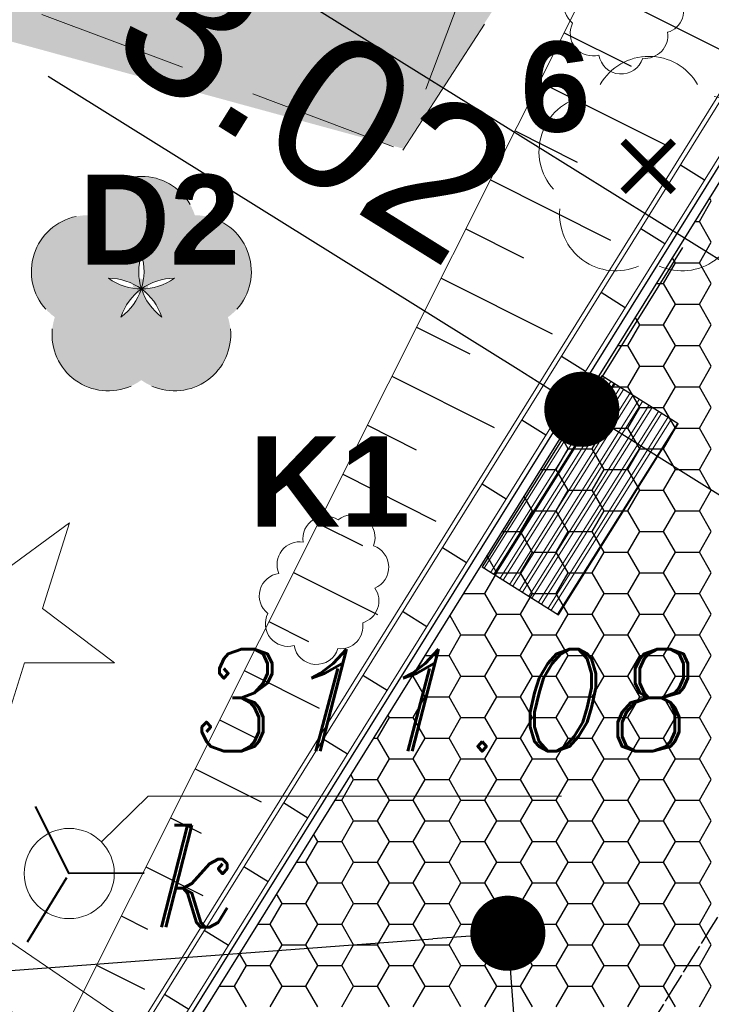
# Model space of a CAD drawing. Extents: x 4615668 to 9294084, y 5325188 to 10688993.
# Tile 632 of 656: x 4651585.93 to 4651590.54, y 5338731.05 to 5338737.6. Entities that reach past the tile are written whole.
import ezdxf

# ---------------------------------------------------------------- set-up
doc = ezdxf.new("R2010")
doc.units = 0
doc.header["$MEASUREMENT"] = 0
for name, pattern in [('CONTINUA', [0, 0, 0]), ('DASHED', [19.05, 12.7, -6.35]), ('KTCR', [1.5, 1, -0.5]), ('l266_500', [1, 0.5, -0.5]), ('l423_500', [2, 1.5, -0.5])]:
    doc.linetypes.add(name, pattern=pattern)
for name, color, linetype, lineweight in [('!0014_GM_DR_ODWOD', 152, 'Continuous', 35), ('!0017A_GR_DR_WYMPROJ', 1, 'Continuous', 30), ('chodnik', 7, 'l423_500', 13), ('hatch', 253, 'Continuous', 0), ('k', 7, 'Continuous', 13), ('k_elem_naziemne', 7, 'Continuous', 13), ('k_rzedne', 7, 'Continuous', 13), ('przepust', 7, 'l266_500', 40), ('Wymiar', 7, 'Continuous', 9), ('zielen', 7, 'Continuous', 13)]:
    doc.layers.add(name, color=color, linetype=linetype, lineweight=lineweight)
for name, color, linetype in [('1', 7, 'Continuous'), ('DIM', 7, 'Continuous'), ('hatcz', 253, 'Continuous'), ('proj_tt_ww', 5, 'Continuous'), ('sciany', 1, 'Continuous')]:
    doc.layers.add(name, color=color, linetype=linetype)
doc.styles.add('Style-ITALIC_1250', font='ITALIC_1250.shx')
doc.styles.add('STYLE2', font='arial.ttf')
doc.styles.add('tomek14', font='ISOCP.shx', dxfattribs={"height": 14})
doc.dimstyles.new('1-500', dxfattribs={"dimtxt": 1, "dimasz": 0.5, "dimexe": 0.18, "dimexo": 0.0625, "dimgap": 0.3, "dimtad": 1, "dimzin": 0, "dimdsep": 46, "dimtxsty": 'STYLE2', "dimblk": 'DOT', "dimcen": 0.09, "dimadec": 0, "dimazin": 0, "dimtfac": 1, "dimtmove": 0, "dimatfit": 0, "dimldrblk": 'DOT', "dimfxl": 0, "dimtolj": 1, "dimtzin": 0, "dimarcsym": 0})

# ---------------------------------------------------------------- blocks, each defined once
blk = doc.blocks.new('G$C30F5686F')
at = {"layer": '!0014_GM_DR_ODWOD', "linetype": 'DASHED', "lineweight": 25, "ltscale": 0.2}
for p, q in [((11.7664, 23.8525), (11.9277, 23.7521)), ((11.5022, 23.428), (11.6635, 23.3276)), ((11.238, 23.0035), (11.3993, 22.9031)), ((10.9738, 22.579), (11.1352, 22.4786)), ((10.7097, 22.1544), (10.871, 22.0541)), ((10.4455, 21.7299), (10.6068, 21.6296)), ((10.1813, 21.3054), (10.3426, 21.205)), ((9.9171, 20.8809), (10.0784, 20.7805)), ((9.6529, 20.4564), (9.8142, 20.356)), ((9.3887, 20.0319), (9.55, 19.9315)), ((9.1245, 19.6074), (9.2858, 19.507)), ((8.8604, 19.1829), (9.0217, 19.0825)), ((8.5962, 18.7584), (8.7575, 18.658)), ((8.332, 18.3339), (8.4933, 18.2335))]:
    blk.add_line(p, q, dxfattribs=at)
at = {"layer": '1', "linetype": 'CONTINUA', "lineweight": 30}
blk.add_line((14.9096, 28.3732), (6.0392, 14.1198), dxfattribs=at)
at = {"layer": '1', "linetype": 'CONTINUA', "lineweight": 25}
blk.add_line((14.827, 28.3539), (5.9826, 14.1424), dxfattribs=at)
at = {"layer": '1', "linetype": 'DASHED', "lineweight": 15}
for p, q in [((14.3828, 28.1134), (6.2051, 14.9731)), ((12.2449, 27.2254), (6.1645, 15.1098))]:
    blk.add_line(p, q, dxfattribs=at)
at = {"layer": '1', "linetype": 'Continuous', "lineweight": 15}
for p, q in [((14.4083, 28.0975), (6.2657, 15.0137)), ((14.5696, 27.9971), (6.2815, 14.6796))]:
    blk.add_line(p, q, dxfattribs=at)
at = {"layer": '1', "linetype": 'DASHED', "lineweight": 25}
for p, q in [((11.157, 25.0576), (12.0762, 24.5962)), ((10.9931, 24.731), (11.4377, 24.5079)), ((10.8292, 24.4045), (11.6884, 23.9732)), ((10.6653, 24.0779), (11.08, 23.8698)), ((10.5014, 23.7514), (11.3007, 23.3503)), ((10.3376, 23.4249), (10.7222, 23.2318)), ((10.1737, 23.0983), (10.913, 22.7273)), ((10.0098, 22.7718), (10.3645, 22.5938)), ((9.8459, 22.4452), (10.5253, 22.1043)), ((9.682, 22.1187), (10.0067, 21.9557)), ((9.5181, 21.7922), (10.1376, 21.4813)), ((9.3543, 21.4656), (9.649, 21.3177)), ((9.1904, 21.1391), (9.7499, 20.8583)), ((9.0265, 20.8125), (9.2913, 20.6797)), ((8.8626, 20.486), (9.3622, 20.2353)), ((8.6987, 20.1595), (8.9335, 20.0416)), ((8.5349, 19.8329), (8.9745, 19.6123)), ((8.371, 19.5064), (8.5758, 19.4036)), ((8.2071, 19.1798), (8.5867, 18.9893)), ((8.0432, 18.8533), (8.2181, 18.7655)), ((7.8793, 18.5268), (8.199, 18.3663))]:
    blk.add_line(p, q, dxfattribs=at)
at = {"layer": '1', "color": 254, "linetype": 'Continuous', "lineweight": 30, "ltscale": 0.01, "transparency": 33554528}
for p, q in [((11.8927, 23.4736), (11.9721, 23.6111)), ((11.9721, 23.6111), (11.9595, 23.6329)), ((11.8604, 23.4736), (11.8927, 23.4736)), ((11.9721, 23.3362), (11.8927, 23.4736)), ((11.8927, 23.1987), (11.9721, 23.3362)), ((11.6546, 23.0612), (11.7339, 23.1987)), ((11.7339, 23.1987), (11.7125, 23.2359)), ((11.7339, 23.1987), (11.8927, 23.1987)), ((11.9721, 23.0612), (11.8927, 23.1987)), ((11.6038, 23.0612), (11.6546, 23.0612)), ((11.7339, 22.9237), (11.6546, 23.0612)), ((11.8927, 22.9237), (11.9721, 23.0612)), ((11.6546, 22.7862), (11.7339, 22.9237)), ((11.7339, 22.9237), (11.8927, 22.9237)), ((11.9721, 22.7862), (11.8927, 22.9237)), ((11.4958, 22.7862), (11.4654, 22.8389)), ((11.4164, 22.6488), (11.4958, 22.7862)), ((11.4958, 22.7862), (11.6546, 22.7862)), ((11.7339, 22.6488), (11.6546, 22.7862)), ((11.8927, 22.6488), (11.9721, 22.7862)), ((11.3471, 22.6488), (11.4164, 22.6488)), ((11.4958, 22.5113), (11.4164, 22.6488)), ((11.6546, 22.5113), (11.7339, 22.6488)), ((11.7339, 22.6488), (11.8927, 22.6488)), ((11.9721, 22.5113), (11.8927, 22.6488)), ((11.4164, 22.3738), (11.4958, 22.5113)), ((11.4958, 22.5113), (11.6546, 22.5113)), ((11.7339, 22.3738), (11.6546, 22.5113)), ((11.8927, 22.3738), (11.9721, 22.5113)), ((11.2577, 22.3738), (11.2184, 22.4419)), ((11.1783, 22.2363), (11.2577, 22.3738)), ((11.2577, 22.3738), (11.4164, 22.3738)), ((11.4958, 22.2363), (11.4164, 22.3738)), ((11.6546, 22.2363), (11.7339, 22.3738)), ((11.7339, 22.3738), (11.8927, 22.3738)), ((11.9721, 22.2363), (11.8927, 22.3738)), ((11.0904, 22.2363), (11.1783, 22.2363)), ((11.2577, 22.0988), (11.1783, 22.2363)), ((11.4164, 22.0988), (11.4958, 22.2363)), ((11.4958, 22.2363), (11.6546, 22.2363)), ((11.7339, 22.0988), (11.6546, 22.2363)), ((11.8927, 22.0988), (11.9721, 22.2363)), ((11.1783, 21.9614), (11.2577, 22.0988)), ((11.2577, 22.0988), (11.4164, 22.0988)), ((11.4958, 21.9614), (11.4164, 22.0988)), ((11.6546, 21.9614), (11.7339, 22.0988)), ((11.7339, 22.0988), (11.8927, 22.0988)), ((11.9721, 21.9614), (11.8927, 22.0988)), ((11.0196, 21.9614), (10.9713, 22.0449)), ((10.9402, 21.8239), (11.0196, 21.9614)), ((11.0196, 21.9614), (11.1783, 21.9614)), ((11.2577, 21.8239), (11.1783, 21.9614)), ((11.4164, 21.8239), (11.4958, 21.9614)), ((11.4958, 21.9614), (11.6546, 21.9614)), ((11.7339, 21.8239), (11.6546, 21.9614)), ((11.8927, 21.8239), (11.9721, 21.9614)), ((10.8337, 21.8239), (10.9402, 21.8239)), ((11.0196, 21.6864), (10.9402, 21.8239)), ((11.1783, 21.6864), (11.2577, 21.8239)), ((11.2577, 21.8239), (11.4164, 21.8239)), ((11.4958, 21.6864), (11.4164, 21.8239)), ((11.6546, 21.6864), (11.7339, 21.8239)), ((11.7339, 21.8239), (11.8927, 21.8239)), ((11.9721, 21.6864), (11.8927, 21.8239)), ((10.7814, 21.5489), (10.7242, 21.648)), ((10.9402, 21.5489), (11.0196, 21.6864)), ((11.0196, 21.6864), (11.1783, 21.6864)), ((11.2577, 21.5489), (11.1783, 21.6864)), ((11.4164, 21.5489), (11.4958, 21.6864)), ((11.4958, 21.6864), (11.6546, 21.6864)), ((11.7339, 21.5489), (11.6546, 21.6864)), ((11.8927, 21.5489), (11.9721, 21.6864)), ((10.7021, 21.4114), (10.7814, 21.5489)), ((10.7814, 21.5489), (10.9402, 21.5489)), ((11.0196, 21.4114), (10.9402, 21.5489)), ((11.1783, 21.4114), (11.2577, 21.5489)), ((11.2577, 21.5489), (11.4164, 21.5489)), ((11.4958, 21.4114), (11.4164, 21.5489)), ((11.6546, 21.4114), (11.7339, 21.5489)), ((11.7339, 21.5489), (11.8927, 21.5489)), ((11.9721, 21.4114), (11.8927, 21.5489)), ((10.577, 21.4114), (10.7021, 21.4114)), ((10.7814, 21.2739), (10.7021, 21.4114)), ((10.9402, 21.2739), (11.0196, 21.4114)), ((11.0196, 21.4114), (11.1783, 21.4114)), ((11.2577, 21.2739), (11.1783, 21.4114)), ((11.4164, 21.2739), (11.4958, 21.4114)), ((11.4958, 21.4114), (11.6546, 21.4114)), ((11.7339, 21.2739), (11.6546, 21.4114)), ((11.8927, 21.2739), (11.9721, 21.4114)), ((10.5433, 21.1365), (10.4772, 21.251)), ((10.7021, 21.1365), (10.7814, 21.2739)), ((10.7814, 21.2739), (10.9402, 21.2739)), ((11.0196, 21.1365), (10.9402, 21.2739)), ((11.1783, 21.1365), (11.2577, 21.2739)), ((11.2577, 21.2739), (11.4164, 21.2739)), ((11.4958, 21.1365), (11.4164, 21.2739)), ((11.6546, 21.1365), (11.7339, 21.2739)), ((11.7339, 21.2739), (11.8927, 21.2739)), ((11.9721, 21.1365), (11.8927, 21.2739)), ((10.4639, 20.999), (10.5433, 21.1365)), ((10.5433, 21.1365), (10.7021, 21.1365)), ((10.7814, 20.999), (10.7021, 21.1365)), ((10.9402, 20.999), (11.0196, 21.1365)), ((11.0196, 21.1365), (11.1783, 21.1365)), ((11.2577, 20.999), (11.1783, 21.1365)), ((11.4164, 20.999), (11.4958, 21.1365)), ((11.4958, 21.1365), (11.6546, 21.1365)), ((11.7339, 20.999), (11.6546, 21.1365)), ((11.8927, 20.999), (11.9721, 21.1365)), ((10.3204, 20.999), (10.4639, 20.999)), ((10.5433, 20.8615), (10.4639, 20.999)), ((10.7021, 20.8615), (10.7814, 20.999)), ((10.7814, 20.999), (10.9402, 20.999)), ((11.0196, 20.8615), (10.9402, 20.999)), ((11.1783, 20.8615), (11.2577, 20.999)), ((11.2577, 20.999), (11.4164, 20.999)), ((11.4958, 20.8615), (11.4164, 20.999)), ((11.6546, 20.8615), (11.7339, 20.999)), ((11.7339, 20.999), (11.8927, 20.999)), ((11.9721, 20.8615), (11.8927, 20.999)), ((10.3052, 20.724), (10.2301, 20.854)), ((10.4639, 20.724), (10.5433, 20.8615)), ((10.5433, 20.8615), (10.7021, 20.8615)), ((10.7814, 20.724), (10.7021, 20.8615)), ((10.9402, 20.724), (11.0196, 20.8615)), ((11.0196, 20.8615), (11.1783, 20.8615)), ((11.2577, 20.724), (11.1783, 20.8615)), ((11.4164, 20.724), (11.4958, 20.8615)), ((11.4958, 20.8615), (11.6546, 20.8615)), ((11.7339, 20.724), (11.6546, 20.8615)), ((11.8927, 20.724), (11.9721, 20.8615)), ((10.2258, 20.5865), (10.3052, 20.724)), ((10.3052, 20.724), (10.4639, 20.724)), ((10.5433, 20.5865), (10.4639, 20.724)), ((10.7021, 20.5865), (10.7814, 20.724)), ((10.7814, 20.724), (10.9402, 20.724)), ((11.0196, 20.5865), (10.9402, 20.724)), ((11.1783, 20.5865), (11.2577, 20.724)), ((11.2577, 20.724), (11.4164, 20.724)), ((11.4958, 20.5865), (11.4164, 20.724)), ((11.6546, 20.5865), (11.7339, 20.724)), ((11.7339, 20.724), (11.8927, 20.724)), ((11.9721, 20.5865), (11.8927, 20.724)), ((9.9877, 20.4491), (10.0671, 20.5865)), ((10.0671, 20.5865), (10.0654, 20.5894)), ((10.0671, 20.5865), (10.2258, 20.5865)), ((10.3052, 20.4491), (10.2258, 20.5865)), ((10.4639, 20.4491), (10.5433, 20.5865)), ((10.5433, 20.5865), (10.7021, 20.5865)), ((10.7814, 20.4491), (10.7021, 20.5865)), ((10.9402, 20.4491), (11.0196, 20.5865)), ((11.0196, 20.5865), (11.1783, 20.5865)), ((11.2577, 20.4491), (11.1783, 20.5865)), ((11.4164, 20.4491), (11.4958, 20.5865)), ((11.4958, 20.5865), (11.6546, 20.5865)), ((11.7339, 20.4491), (11.6546, 20.5865)), ((11.8927, 20.4491), (11.9721, 20.5865)), ((9.9781, 20.4491), (9.9877, 20.4491)), ((10.0671, 20.3116), (9.9877, 20.4491)), ((10.2258, 20.3116), (10.3052, 20.4491)), ((10.3052, 20.4491), (10.4639, 20.4491)), ((10.5433, 20.3116), (10.4639, 20.4491)), ((10.7021, 20.3116), (10.7814, 20.4491)), ((10.7814, 20.4491), (10.9402, 20.4491)), ((11.0196, 20.3116), (10.9402, 20.4491)), ((11.1783, 20.3116), (11.2577, 20.4491)), ((11.2577, 20.4491), (11.4164, 20.4491)), ((11.4958, 20.3116), (11.4164, 20.4491)), ((11.6546, 20.3116), (11.7339, 20.4491)), ((11.7339, 20.4491), (11.8927, 20.4491)), ((11.9721, 20.3116), (11.8927, 20.4491)), ((9.9877, 20.1741), (10.0671, 20.3116)), ((10.0671, 20.3116), (10.2258, 20.3116)), ((10.3052, 20.1741), (10.2258, 20.3116)), ((10.4639, 20.1741), (10.5433, 20.3116)), ((10.5433, 20.3116), (10.7021, 20.3116)), ((10.7814, 20.1741), (10.7021, 20.3116)), ((10.9402, 20.1741), (11.0196, 20.3116)), ((11.0196, 20.3116), (11.1783, 20.3116)), ((11.2577, 20.1741), (11.1783, 20.3116)), ((11.4164, 20.1741), (11.4958, 20.3116)), ((11.4958, 20.3116), (11.6546, 20.3116)), ((11.7339, 20.1741), (11.6546, 20.3116)), ((11.8927, 20.1741), (11.9721, 20.3116)), ((9.8289, 20.1741), (9.8184, 20.1924)), ((9.7496, 20.0366), (9.8289, 20.1741)), ((9.8289, 20.1741), (9.9877, 20.1741)), ((10.0671, 20.0366), (9.9877, 20.1741)), ((10.2258, 20.0366), (10.3052, 20.1741)), ((10.3052, 20.1741), (10.4639, 20.1741)), ((10.5433, 20.0366), (10.4639, 20.1741)), ((10.7021, 20.0366), (10.7814, 20.1741)), ((10.7814, 20.1741), (10.9402, 20.1741)), ((11.0196, 20.0366), (10.9402, 20.1741)), ((11.1783, 20.0366), (11.2577, 20.1741)), ((11.2577, 20.1741), (11.4164, 20.1741)), ((11.4958, 20.0366), (11.4164, 20.1741)), ((11.6546, 20.0366), (11.7339, 20.1741)), ((11.7339, 20.1741), (11.8927, 20.1741)), ((11.9721, 20.0366), (11.8927, 20.1741)), ((9.7214, 20.0366), (9.7496, 20.0366)), ((9.8289, 19.8991), (9.7496, 20.0366)), ((9.9877, 19.8991), (10.0671, 20.0366)), ((10.0671, 20.0366), (10.2258, 20.0366)), ((10.3052, 19.8991), (10.2258, 20.0366)), ((10.4639, 19.8991), (10.5433, 20.0366)), ((10.5433, 20.0366), (10.7021, 20.0366)), ((10.7814, 19.8991), (10.7021, 20.0366)), ((10.9402, 19.8991), (11.0196, 20.0366)), ((11.0196, 20.0366), (11.1783, 20.0366)), ((11.2577, 19.8991), (11.1783, 20.0366)), ((11.4164, 19.8991), (11.4958, 20.0366)), ((11.4958, 20.0366), (11.6546, 20.0366)), ((11.7339, 19.8991), (11.6546, 20.0366)), ((11.8927, 19.8991), (11.9721, 20.0366)), ((9.7496, 19.7616), (9.8289, 19.8991)), ((9.8289, 19.8991), (9.9877, 19.8991)), ((10.0671, 19.7616), (9.9877, 19.8991)), ((10.2258, 19.7616), (10.3052, 19.8991)), ((10.3052, 19.8991), (10.4639, 19.8991)), ((10.5433, 19.7616), (10.4639, 19.8991)), ((10.7021, 19.7616), (10.7814, 19.8991)), ((10.7814, 19.8991), (10.9402, 19.8991)), ((11.0196, 19.7616), (10.9402, 19.8991)), ((11.1783, 19.7616), (11.2577, 19.8991)), ((11.2577, 19.8991), (11.4164, 19.8991)), ((11.4958, 19.7616), (11.4164, 19.8991)), ((11.6546, 19.7616), (11.7339, 19.8991)), ((11.7339, 19.8991), (11.8927, 19.8991)), ((11.9721, 19.7616), (11.8927, 19.8991)), ((9.5908, 19.7616), (9.5713, 19.7954)), ((9.5114, 19.6242), (9.5908, 19.7616)), ((9.5908, 19.7616), (9.7496, 19.7616)), ((9.8289, 19.6242), (9.7496, 19.7616)), ((9.9877, 19.6242), (10.0671, 19.7616)), ((10.0671, 19.7616), (10.2258, 19.7616)), ((10.3052, 19.6242), (10.2258, 19.7616)), ((10.4639, 19.6242), (10.5433, 19.7616)), ((10.5433, 19.7616), (10.7021, 19.7616)), ((10.7814, 19.6242), (10.7021, 19.7616)), ((10.9402, 19.6242), (11.0196, 19.7616)), ((11.0196, 19.7616), (11.1783, 19.7616)), ((11.2577, 19.6242), (11.1783, 19.7616)), ((11.4164, 19.6242), (11.4958, 19.7616)), ((11.4958, 19.7616), (11.6546, 19.7616)), ((11.7339, 19.6242), (11.6546, 19.7616)), ((11.8927, 19.6242), (11.9721, 19.7616)), ((9.4648, 19.6242), (9.5114, 19.6242)), ((9.5908, 19.4867), (9.5114, 19.6242)), ((9.7496, 19.4867), (9.8289, 19.6242)), ((9.8289, 19.6242), (9.9877, 19.6242)), ((10.0671, 19.4867), (9.9877, 19.6242)), ((10.2258, 19.4867), (10.3052, 19.6242)), ((10.3052, 19.6242), (10.4639, 19.6242)), ((10.5433, 19.4867), (10.4639, 19.6242)), ((10.7021, 19.4867), (10.7814, 19.6242)), ((10.7814, 19.6242), (10.9402, 19.6242)), ((11.0196, 19.4867), (10.9402, 19.6242)), ((11.1783, 19.4867), (11.2577, 19.6242)), ((11.2577, 19.6242), (11.4164, 19.6242)), ((11.4958, 19.4867), (11.4164, 19.6242)), ((11.6546, 19.4867), (11.7339, 19.6242)), ((11.7339, 19.6242), (11.8927, 19.6242)), ((11.9721, 19.4867), (11.8927, 19.6242)), ((9.5114, 19.3492), (9.5908, 19.4867)), ((9.5908, 19.4867), (9.7496, 19.4867)), ((9.8289, 19.3492), (9.7496, 19.4867)), ((9.9877, 19.3492), (10.0671, 19.4867)), ((10.0671, 19.4867), (10.2258, 19.4867)), ((10.3052, 19.3492), (10.2258, 19.4867)), ((10.4639, 19.3492), (10.5433, 19.4867)), ((10.5433, 19.4867), (10.7021, 19.4867)), ((10.7814, 19.3492), (10.7021, 19.4867)), ((10.9402, 19.3492), (11.0196, 19.4867)), ((11.0196, 19.4867), (11.1783, 19.4867)), ((11.2577, 19.3492), (11.1783, 19.4867)), ((11.4164, 19.3492), (11.4958, 19.4867)), ((11.4958, 19.4867), (11.6546, 19.4867)), ((11.7339, 19.3492), (11.6546, 19.4867)), ((11.8927, 19.3492), (11.9721, 19.4867)), ((9.3527, 19.3492), (9.3243, 19.3984)), ((9.2733, 19.2117), (9.3527, 19.3492)), ((9.3527, 19.3492), (9.5114, 19.3492)), ((9.5908, 19.2117), (9.5114, 19.3492)), ((9.7496, 19.2117), (9.8289, 19.3492)), ((9.8289, 19.3492), (9.9877, 19.3492)), ((10.0671, 19.2117), (9.9877, 19.3492)), ((10.2258, 19.2117), (10.3052, 19.3492)), ((10.3052, 19.3492), (10.4639, 19.3492)), ((10.5433, 19.2117), (10.4639, 19.3492)), ((10.7021, 19.2117), (10.7814, 19.3492)), ((10.7814, 19.3492), (10.9402, 19.3492)), ((11.0196, 19.2117), (10.9402, 19.3492)), ((11.1783, 19.2117), (11.2577, 19.3492)), ((11.2577, 19.3492), (11.4164, 19.3492)), ((11.4958, 19.2117), (11.4164, 19.3492)), ((11.6546, 19.2117), (11.7339, 19.3492)), ((11.7339, 19.3492), (11.8927, 19.3492)), ((11.9721, 19.2117), (11.8927, 19.3492)), ((9.2081, 19.2117), (9.2733, 19.2117)), ((9.3527, 19.0742), (9.2733, 19.2117)), ((9.5114, 19.0742), (9.5908, 19.2117)), ((9.5908, 19.2117), (9.7496, 19.2117)), ((9.8289, 19.0742), (9.7496, 19.2117)), ((9.9877, 19.0742), (10.0671, 19.2117)), ((10.0671, 19.2117), (10.2258, 19.2117)), ((10.3052, 19.0742), (10.2258, 19.2117)), ((10.4639, 19.0742), (10.5433, 19.2117)), ((10.5433, 19.2117), (10.7021, 19.2117)), ((10.7814, 19.0742), (10.7021, 19.2117)), ((10.9402, 19.0742), (11.0196, 19.2117)), ((11.0196, 19.2117), (11.1783, 19.2117)), ((11.2577, 19.0742), (11.1783, 19.2117)), ((11.4164, 19.0742), (11.4958, 19.2117)), ((11.4958, 19.2117), (11.6546, 19.2117)), ((11.7339, 19.0742), (11.6546, 19.2117)), ((11.8927, 19.0742), (11.9721, 19.2117)), ((9.2733, 18.9368), (9.3527, 19.0742)), ((9.3527, 19.0742), (9.5114, 19.0742)), ((9.5908, 18.9368), (9.5114, 19.0742)), ((9.7496, 18.9368), (9.8289, 19.0742)), ((9.8289, 19.0742), (9.9877, 19.0742)), ((10.0671, 18.9368), (9.9877, 19.0742)), ((10.2258, 18.9368), (10.3052, 19.0742)), ((10.3052, 19.0742), (10.4639, 19.0742)), ((10.5433, 18.9368), (10.4639, 19.0742)), ((10.7021, 18.9368), (10.7814, 19.0742)), ((10.7814, 19.0742), (10.9402, 19.0742)), ((11.0196, 18.9368), (10.9402, 19.0742)), ((11.1783, 18.9368), (11.2577, 19.0742)), ((11.2577, 19.0742), (11.4164, 19.0742)), ((11.4958, 18.9368), (11.4164, 19.0742)), ((11.6546, 18.9368), (11.7339, 19.0742)), ((11.7339, 19.0742), (11.8927, 19.0742)), ((11.9721, 18.9368), (11.8927, 19.0742)), ((9.1146, 18.9368), (9.0772, 19.0014)), ((9.0352, 18.7993), (9.1146, 18.9368)), ((9.1146, 18.9368), (9.2733, 18.9368)), ((9.3527, 18.7993), (9.2733, 18.9368)), ((9.5114, 18.7993), (9.5908, 18.9368)), ((9.5908, 18.9368), (9.7496, 18.9368)), ((9.8289, 18.7993), (9.7496, 18.9368)), ((9.9877, 18.7993), (10.0671, 18.9368)), ((10.0671, 18.9368), (10.2258, 18.9368)), ((10.3052, 18.7993), (10.2258, 18.9368)), ((10.4639, 18.7993), (10.5433, 18.9368)), ((10.5433, 18.9368), (10.7021, 18.9368)), ((10.7814, 18.7993), (10.7021, 18.9368)), ((10.9402, 18.7993), (11.0196, 18.9368)), ((11.0196, 18.9368), (11.1783, 18.9368)), ((11.2577, 18.7993), (11.1783, 18.9368)), ((11.4164, 18.7993), (11.4958, 18.9368)), ((11.4958, 18.9368), (11.6546, 18.9368)), ((11.7339, 18.7993), (11.6546, 18.9368)), ((11.8927, 18.7993), (11.9721, 18.9368)), ((8.9514, 18.7993), (9.0352, 18.7993)), ((9.1146, 18.6618), (9.0352, 18.7993)), ((9.2733, 18.6618), (9.3527, 18.7993)), ((9.3527, 18.7993), (9.5114, 18.7993)), ((9.5908, 18.6618), (9.5114, 18.7993)), ((9.7496, 18.6618), (9.8289, 18.7993)), ((9.8289, 18.7993), (9.9877, 18.7993)), ((10.0671, 18.6618), (9.9877, 18.7993)), ((10.2258, 18.6618), (10.3052, 18.7993)), ((10.3052, 18.7993), (10.4639, 18.7993)), ((10.5433, 18.6618), (10.4639, 18.7993)), ((10.7021, 18.6618), (10.7814, 18.7993)), ((10.7814, 18.7993), (10.9402, 18.7993)), ((11.0196, 18.6618), (10.9402, 18.7993)), ((11.1783, 18.6618), (11.2577, 18.7993)), ((11.2577, 18.7993), (11.4164, 18.7993)), ((11.4958, 18.6618), (11.4164, 18.7993)), ((11.6546, 18.6618), (11.7339, 18.7993)), ((11.7339, 18.7993), (11.8927, 18.7993)), ((11.9721, 18.6618), (11.8927, 18.7993)), ((9.0352, 18.5243), (9.1146, 18.6618)), ((9.1146, 18.6618), (9.2733, 18.6618)), ((9.3527, 18.5243), (9.2733, 18.6618)), ((9.5114, 18.5243), (9.5908, 18.6618)), ((9.5908, 18.6618), (9.7496, 18.6618)), ((9.8289, 18.5243), (9.7496, 18.6618)), ((9.9877, 18.5243), (10.0671, 18.6618)), ((10.0671, 18.6618), (10.2258, 18.6618)), ((10.3052, 18.5243), (10.2258, 18.6618)), ((10.4639, 18.5243), (10.5433, 18.6618)), ((10.5433, 18.6618), (10.7021, 18.6618)), ((10.7814, 18.5243), (10.7021, 18.6618)), ((10.9402, 18.5243), (11.0196, 18.6618)), ((11.0196, 18.6618), (11.1783, 18.6618)), ((11.2577, 18.5243), (11.1783, 18.6618)), ((11.4164, 18.5243), (11.4958, 18.6618)), ((11.4958, 18.6618), (11.6546, 18.6618)), ((11.7339, 18.5243), (11.6546, 18.6618)), ((11.8927, 18.5243), (11.9721, 18.6618)), ((8.8764, 18.5243), (8.8302, 18.6045)), ((8.7971, 18.3868), (8.8764, 18.5243)), ((8.8764, 18.5243), (9.0352, 18.5243)), ((9.1146, 18.3868), (9.0352, 18.5243)), ((9.2733, 18.3868), (9.3527, 18.5243)), ((9.3527, 18.5243), (9.5114, 18.5243)), ((9.5908, 18.3868), (9.5114, 18.5243)), ((9.7496, 18.3868), (9.8289, 18.5243)), ((9.8289, 18.5243), (9.9877, 18.5243)), ((10.0671, 18.3868), (9.9877, 18.5243)), ((10.2258, 18.3868), (10.3052, 18.5243)), ((10.3052, 18.5243), (10.4639, 18.5243)), ((10.5433, 18.3868), (10.4639, 18.5243)), ((10.7021, 18.3868), (10.7814, 18.5243)), ((10.7814, 18.5243), (10.9402, 18.5243)), ((11.0196, 18.3868), (10.9402, 18.5243)), ((11.1783, 18.3868), (11.2577, 18.5243)), ((11.2577, 18.5243), (11.4164, 18.5243)), ((11.4958, 18.3868), (11.4164, 18.5243)), ((11.6546, 18.3868), (11.7339, 18.5243)), ((11.7339, 18.5243), (11.8927, 18.5243)), ((11.9721, 18.3868), (11.8927, 18.5243)), ((8.6947, 18.3868), (8.7971, 18.3868)), ((8.8764, 18.2493), (8.7971, 18.3868)), ((9.0352, 18.2493), (9.1146, 18.3868)), ((9.1146, 18.3868), (9.2733, 18.3868)), ((9.3527, 18.2493), (9.2733, 18.3868)), ((9.5114, 18.2493), (9.5908, 18.3868)), ((9.5908, 18.3868), (9.7496, 18.3868)), ((9.8289, 18.2493), (9.7496, 18.3868)), ((9.9877, 18.2493), (10.0671, 18.3868)), ((10.0671, 18.3868), (10.2258, 18.3868)), ((10.3052, 18.2493), (10.2258, 18.3868)), ((10.4639, 18.2493), (10.5433, 18.3868)), ((10.5433, 18.3868), (10.7021, 18.3868)), ((10.7814, 18.2493), (10.7021, 18.3868)), ((10.9402, 18.2493), (11.0196, 18.3868)), ((11.0196, 18.3868), (11.1783, 18.3868)), ((11.2577, 18.2493), (11.1783, 18.3868)), ((11.4164, 18.2493), (11.4958, 18.3868)), ((11.4958, 18.3868), (11.6546, 18.3868)), ((11.7339, 18.2493), (11.6546, 18.3868)), ((11.8927, 18.2493), (11.9721, 18.3868))]:
    blk.add_line(p, q, dxfattribs=at)
blk = doc.blocks.new('G$CA76AC6B6')
at = {"layer": 'Wymiar', "color": 242, "linetype": 'DASHED', "lineweight": 30, "ltscale": 0.01}
blk.add_lwpolyline([(9.3875, 23.2518), (0.0419, 8.2305)], dxfattribs=at)
blk = doc.blocks.new('G$CE3CC9D66')
at = {"layer": 'Wymiar', "color": 242, "linetype": 'DASHED', "lineweight": 30, "ltscale": 0.01}
blk.add_lwpolyline([(10.146, 22.9565), (9.4668, 23.3791), (0.0419, 8.2305)], dxfattribs=at)
at = {"layer": 'Wymiar', "lineweight": 0, "ltscale": 40}
blk.add_blockref('G$CA76AC6B6', (0, 0), dxfattribs=at)
blk = doc.blocks.new('506_5')
at = {"layer": 'k_elem_naziemne', "color": 24, "linetype": 'Continuous', "lineweight": 13}
blk.add_circle((0, 0), 0.3, dxfattribs=at)
blk = doc.blocks.new('921_5')
at = {"layer": 'zielen', "linetype": 'Continuous', "lineweight": 13}
h = blk.add_hatch(color=96, dxfattribs=at)
edge = h.paths.add_edge_path()
edge.add_arc((-0.0005, 0), 0.05, 0, 360)
at = {"layer": 'zielen', "color": 96, "linetype": 'Continuous', "lineweight": 13, "flags": 128}
blk.add_lwpolyline([(-0.01, -0.83), (0.17, -0.26), (0.77, -0.26), (0.29, 0.1), (0.47, 0.67), (-0.01, 0.32), (-0.5, 0.67), (-0.31, 0.1), (-0.8, -0.26), (-0.2, -0.26)], close=True, dxfattribs=at)
blk = doc.blocks.new('G$C3390F2A0')
at = {"layer": 'chodnik', "color": 7, "linetype": 'KTCR', "lineweight": 13, "flags": 128}
blk.add_lwpolyline([(103.508, 143.9381), (105.809, 147.4887), (110.2468, 153.7528)], dxfattribs=at)
blk.add_lwpolyline([(99.7016, 145.3702), (103.508, 143.9381), (103.9396, 145.085), (100.1331, 146.5171)], close=True, dxfattribs=at)
at = {"layer": 'k', "color": 24, "linetype": 'Continuous', "lineweight": 13}
blk.add_line((97.9998, 140.6387), (102.5243, 137.5619), dxfattribs=at)
at = {"layer": 'k_rzedne', "color": 24, "linetype": 'Continuous', "lineweight": 13, "flags": 128}
blk.add_lwpolyline([(101.5014, 139.3347), (101.8124, 139.6386), (104.5635, 139.6386)], dxfattribs=at)
at = {"layer": 'przepust', "color": 7, "linetype": 'Continuous', "lineweight": 40}
blk.add_line((101.0092, 138.6708), (101.27, 139.0974), dxfattribs=at)
at = {"layer": 'przepust', "color": 7, "linetype": 'Continuous', "lineweight": 40, "flags": 128}
blk.add_lwpolyline([(101.7868, 139.1281), (101.2868, 139.125), (101.0616, 139.5714)], dxfattribs=at)
at = {"layer": 'k_elem_naziemne', "color": 24, "linetype": 'Continuous', "lineweight": 13, "rotation": 308.3798370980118}
blk.add_blockref('506_5', (101.2868, 139.125), dxfattribs=at)
at = {"layer": 'zielen', "color": 96, "linetype": 'Continuous', "lineweight": 13}
blk.add_blockref('921_5', (100.8188, 140.788), dxfattribs=at)
at = {"layer": 'k_elem_naziemne', "color": 24, "linetype": 'Continuous', "lineweight": 13, "style": 'Style-ITALIC_1250'}
blk.add_text('k', height=0.68, dxfattribs=at).set_placement((101.8419, 138.7677))
at = {"layer": 'k_rzedne', "color": 24, "linetype": 'Continuous', "lineweight": 13, "style": 'Style-ITALIC_1250'}
blk.add_text('311.08', height=0.68, dxfattribs=at).set_placement((102.1124, 139.9386))
blk = doc.blocks.new('G$C6D33AC69')
at = {"lineweight": 0, "ltscale": 40, "transparency": 33554687}
h = blk.add_hatch(dxfattribs=at)
h.set_pattern_fill('ANSI32', color=256, scale=0.2, angle=135)
h.set_pattern_definition([(180, (-4669499.234824, -5336566.323886), (0, -0.075), []), (180, (-4669499.259824, -5336566.298886), (0, -0.075), [])])
h.paths.add_polyline_path([(0, 0), (1.5, 0), (1.5, 0.6), (0, 0.6)])
at = {"layer": 'proj_tt_ww'}
for p, q in [((0, 0.1), (1.5, 0.1)), ((0, 0), (1.5, 0))]:
    blk.add_line(p, q, dxfattribs=at)
blk.add_lwpolyline([(0, 0), (1.5, 0), (1.5, 0.6), (0, 0.6)], close=True, dxfattribs=at)
blk = doc.blocks.new('922_5')
at = {"layer": 'zielen', "linetype": 'Continuous', "lineweight": 13}
h = blk.add_hatch(color=96, dxfattribs=at)
edge = h.paths.add_edge_path()
edge.add_arc((-0.0005, 0), 0.05, 0, 360)
at = {"layer": 'zielen', "color": 96, "linetype": 'Continuous', "lineweight": 13}
for centre, radius, start, end in [((0.0045, 0.357), 0.3746, 30.12432, 149.87568), ((-0.3525, 0.098), 0.3752, 101.99877, 221.97586), ((0.3615, 0.098), 0.3753, 318.02414, 78.00123), ((-0.2155, -0.321), 0.3748, 174.33504, 293.76069), ((0.2245, -0.321), 0.3748, 246.23931, 5.66496)]:
    blk.add_arc(centre, radius, start, end, dxfattribs=at)
blk = doc.blocks.new('G$C8E15AEAE')
at = {"layer": 'sciany', "lineweight": 0, "ltscale": 40, "const_width": 0.1}
for points in [[(0.035, 0.035), (0.702, 0.702)], [(0.035, 0.702), (0.702, 0.035)]]:
    blk.add_lwpolyline(points, dxfattribs=at)
blk = doc.blocks.new('_Dot')
at = {"color": 0, "linetype": 'ByBlock', "lineweight": -2}
blk.add_line((-0.5, 0), (-1, 0), dxfattribs=at)
at = {"color": 0, "linetype": 'ByBlock', "const_width": 0.5}
blk.add_lwpolyline([(-0.25, 0, 1), (0.25, 0, 1)], format="xyb", close=True, dxfattribs=at)
blk = doc.blocks.new('*D3837')
at = {"layer": 'Defpoints', "color": 0, "lineweight": 0, "ltscale": 40}
for p in [(4651605.1753, 5338750.2195), (4651578.5677, 5338744.5755), (4651595.2185, 5338734.216)]:
    blk.add_point(p, dxfattribs=at)
at = {"layer": 'DIM', "color": 0, "lineweight": -2, "ltscale": 40}
for p, q in [((4651578.6007, 5338744.6286), (4651588.6196, 5338760.7319)), ((4651588.9491, 5338760.3149), (4651604.7508, 5338750.4836)), ((4651595.2515, 5338734.2691), (4651605.2704, 5338750.3723))]:
    blk.add_line(p, q, dxfattribs=at)
at = {"layer": 'DIM', "color": 0, "linetype": 'ByBlock', "lineweight": -2, "ltscale": 40, "xscale": 0.5, "yscale": 0.5, "zscale": 0.5}
for p, rotation in [((4651588.5245, 5338760.579), 148.1115444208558), ((4651605.1753, 5338750.2195), 328.1115444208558)]:
    blk.add_blockref('_Dot', p, dxfattribs=dict(at, rotation=rotation))
at = {"layer": 'DIM', "color": 0, "lineweight": 0, "ltscale": 40, "insert": (4651597.2781, 5338756.0875), "char_height": 1, "attachment_point": 5, "rotation": 328.11154, "style": 'STYLE2'}
blk.add_mtext('\\A1;19.61 ', dxfattribs=at)
blk = doc.blocks.new('*D3838')
at = {"layer": 'Defpoints', "color": 0}
for p in [(4651578.5677, 5338744.5755), (4651593.642, 5338735.5363), (4651592.9463, 5338734.5397)]:
    blk.add_point(p, dxfattribs=at)
at = {"layer": 'DIM', "color": 0, "lineweight": -2, "ltscale": 40}
for p, q in [((4651578.6035, 5338744.6268), (4651579.3664, 5338745.7198)), ((4651579.6734, 5338745.286), (4651593.232, 5338735.8225)), ((4651592.9821, 5338734.5909), (4651593.745, 5338735.6839))]:
    blk.add_line(p, q, dxfattribs=at)
at = {"layer": 'DIM', "color": 0, "linetype": 'ByBlock', "lineweight": -2, "xscale": 0.5, "yscale": 0.5, "zscale": 0.5}
for p, rotation in [((4651579.2633, 5338745.5722), 145.0860338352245), ((4651593.642, 5338735.5363), 325.0860338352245)]:
    blk.add_blockref('_Dot', p, dxfattribs=dict(at, rotation=rotation))
at = {"layer": 'DIM', "color": 0, "lineweight": 0, "ltscale": 40, "insert": (4651586.9205, 5338741.2166), "char_height": 1, "attachment_point": 5, "rotation": 325.08603, "style": 'STYLE2'}
blk.add_mtext('\\A1;17.53 ', dxfattribs=at)
blk = doc.blocks.new('*D3839')
at = {"layer": 'Defpoints', "color": 0, "lineweight": 0, "ltscale": 40}
for p in [(4651558.2297, 5338737.5974), (4651589.3858, 5338728.8169), (4651588.5269, 5338725.7693)]:
    blk.add_point(p, dxfattribs=at)
at = {"layer": 'DIM', "color": 0, "lineweight": -2, "ltscale": 40}
for p, q in [((4651558.2128, 5338737.5373), (4651557.322, 5338734.3766)), ((4651557.8521, 5338734.4142), (4651588.0457, 5338725.9049)), ((4651589.3689, 5338728.7567), (4651588.4781, 5338725.596))]:
    blk.add_line(p, q, dxfattribs=at)
at = {"layer": 'DIM', "color": 0, "linetype": 'ByBlock', "lineweight": -2, "ltscale": 40, "xscale": 0.5, "yscale": 0.5, "zscale": 0.5}
for p, rotation in [((4651557.3708, 5338734.5498), 164.260840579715), ((4651588.5269, 5338725.7693), 344.260840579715)]:
    blk.add_blockref('_Dot', p, dxfattribs=dict(at, rotation=rotation))
at = {"layer": 'DIM', "color": 0, "lineweight": 0, "ltscale": 40, "insert": (4651573.1688, 5338730.94), "char_height": 1, "attachment_point": 5, "rotation": 344.26084, "style": 'STYLE2'}
blk.add_mtext('\\A1;32.37 ', dxfattribs=at)
blk = doc.blocks.new('*D3841')
at = {"layer": 'Defpoints', "color": 0, "lineweight": 0, "ltscale": 40}
for p in [(4651589.1838, 5338731.5233), (4651589.3858, 5338728.8169), (4651572.6111, 5338727.5647)]:
    blk.add_point(p, dxfattribs=at)
at = {"layer": 'DIM', "color": 0, "lineweight": -2, "ltscale": 40}
for p, q in [((4651589.3812, 5338728.8792), (4651589.1704, 5338731.7028)), ((4651572.9077, 5338730.3084), (4651588.6852, 5338731.4861)), ((4651572.6065, 5338727.627), (4651572.3957, 5338730.4506))]:
    blk.add_line(p, q, dxfattribs=at)
at = {"layer": 'DIM', "color": 0, "linetype": 'ByBlock', "lineweight": -2, "ltscale": 40, "xscale": 0.5, "yscale": 0.5, "zscale": 0.5}
for p, rotation in [((4651589.1838, 5338731.5233), 4.269107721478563), ((4651572.4091, 5338730.2711), 184.2691077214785)]:
    blk.add_blockref('_Dot', p, dxfattribs=dict(at, rotation=rotation))
at = {"layer": 'DIM', "color": 0, "lineweight": 0, "ltscale": 40, "insert": (4651580.7361, 5338731.7056), "char_height": 1, "attachment_point": 5, "rotation": 4.26911, "style": 'STYLE2'}
blk.add_mtext('\\A1;16.82 ', dxfattribs=at)
blk = doc.blocks.new('*D3843')
at = {"layer": 'Defpoints', "color": 0, "lineweight": 0, "ltscale": 40}
for p in [(4651590.3803, 5338736.1392), (4651589.6763, 5338735.0099), (4651592.9463, 5338734.5397)]:
    blk.add_point(p, dxfattribs=at)
at = {"layer": 'DIM', "color": 0, "lineweight": -2, "ltscale": 40}
for p, q in [((4651589.252, 5338735.2744), (4651586.1235, 5338737.2247)), ((4651590.3472, 5338736.0862), (4651589.5811, 5338734.8572)), ((4651592.2424, 5338733.4104), (4651589.6763, 5338735.0099)), ((4651592.9133, 5338734.4866), (4651592.1471, 5338733.2576)), ((4651592.6667, 5338733.1459), (4651593.091, 5338732.8814))]:
    blk.add_line(p, q, dxfattribs=at)
at = {"layer": 'DIM', "color": 0, "linetype": 'ByBlock', "lineweight": -2, "ltscale": 40, "xscale": 0.5, "yscale": 0.5, "zscale": 0.5}
for p, rotation in [((4651589.6763, 5338735.0099), 328.0618934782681), ((4651592.2424, 5338733.4104), 148.0618934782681)]:
    blk.add_blockref('_Dot', p, dxfattribs=dict(at, rotation=rotation))
at = {"layer": 'DIM', "color": 0, "lineweight": 0, "ltscale": 40, "insert": (4651587.9046, 5338737.07), "char_height": 1, "attachment_point": 5, "rotation": 328.06189, "style": 'STYLE2'}
blk.add_mtext('\\A1;3.02 ', dxfattribs=at)
blk = doc.blocks.new('*D3849')
at = {"layer": 'Defpoints', "color": 0, "lineweight": 0, "ltscale": 40}
for p in [(4651573.0666, 5338738.9701), (4651589.3858, 5338728.8169), (4651586.5335, 5338724.2323)]:
    blk.add_point(p, dxfattribs=at)
at = {"layer": 'DIM', "color": 0, "lineweight": -2, "ltscale": 40}
for p, q in [((4651589.3327, 5338728.8499), (4651572.9138, 5338739.0652)), ((4651570.4784, 5338734.8101), (4651572.8025, 5338738.5456)), ((4651586.4804, 5338724.2653), (4651570.0615, 5338734.4807))]:
    blk.add_line(p, q, dxfattribs=at)
at = {"layer": 'DIM', "color": 0, "linetype": 'ByBlock', "lineweight": -2, "ltscale": 40, "xscale": 0.5, "yscale": 0.5, "zscale": 0.5}
for p, rotation in [((4651573.0666, 5338738.9701), 58.1115444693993), ((4651570.2143, 5338734.3856), 238.1115444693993)]:
    blk.add_blockref('_Dot', p, dxfattribs=dict(at, rotation=rotation))
at = {"layer": 'DIM', "color": 0, "lineweight": 0, "ltscale": 40, "insert": (4651570.9522, 5338737.106), "char_height": 1, "attachment_point": 5, "rotation": 58.11154, "style": 'STYLE2'}
blk.add_mtext('\\A1;5.40 ', dxfattribs=at)
blk = doc.blocks.new('*D3850')
at = {"layer": 'Defpoints', "color": 0, "lineweight": 0, "ltscale": 40}
for p in [(4651576.6272, 5338744.6929), (4651592.9463, 5338734.5397), (4651589.3858, 5338728.8169)]:
    blk.add_point(p, dxfattribs=at)
at = {"layer": 'DIM', "color": 0, "lineweight": -2, "ltscale": 40}
for p, q in [((4651592.8933, 5338734.5727), (4651576.4743, 5338744.788)), ((4651573.3308, 5338739.3946), (4651576.363, 5338744.2684)), ((4651589.3327, 5338728.8499), (4651572.9138, 5338739.0652))]:
    blk.add_line(p, q, dxfattribs=at)
at = {"layer": 'DIM', "color": 0, "linetype": 'ByBlock', "lineweight": -2, "ltscale": 40, "xscale": 0.5, "yscale": 0.5, "zscale": 0.5}
for p, rotation in [((4651576.6272, 5338744.6929), 58.11154446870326), ((4651573.0666, 5338738.9701), 238.1115444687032)]:
    blk.add_blockref('_Dot', p, dxfattribs=dict(at, rotation=rotation))
at = {"layer": 'DIM', "color": 0, "lineweight": 0, "ltscale": 40, "insert": (4651574.1587, 5338742.2597), "char_height": 1, "attachment_point": 5, "rotation": 58.11154, "style": 'STYLE2'}
blk.add_mtext('\\A1;6.74 ', dxfattribs=at)
blk = doc.blocks.new('*D3851')
at = {"layer": 'Defpoints', "color": 0, "lineweight": 0, "ltscale": 40}
for p in [(4651579.4798, 5338749.2779), (4651595.799, 5338739.1247), (4651592.9463, 5338734.5397)]:
    blk.add_point(p, dxfattribs=at)
at = {"layer": 'DIM', "color": 0, "lineweight": -2, "ltscale": 40}
for p, q in [((4651595.7459, 5338739.1577), (4651579.327, 5338749.373)), ((4651576.8913, 5338745.1174), (4651579.2157, 5338748.8534)), ((4651592.8933, 5338734.5727), (4651576.4743, 5338744.788))]:
    blk.add_line(p, q, dxfattribs=at)
at = {"layer": 'DIM', "color": 0, "linetype": 'ByBlock', "lineweight": -2, "ltscale": 40, "xscale": 0.5, "yscale": 0.5, "zscale": 0.5}
for p, rotation in [((4651579.4798, 5338749.2779), 58.11154446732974), ((4651576.6272, 5338744.6929), 238.1115444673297)]:
    blk.add_blockref('_Dot', p, dxfattribs=dict(at, rotation=rotation))
at = {"layer": 'DIM', "color": 0, "lineweight": 0, "ltscale": 40, "insert": (4651577.3652, 5338747.4136), "char_height": 1, "attachment_point": 5, "rotation": 58.11154, "style": 'STYLE2'}
blk.add_mtext('\\A1;5.40 ', dxfattribs=at)
blk = doc.blocks.new('G$C89399096')
at = {"layer": 'hatch', "lineweight": 0, "ltscale": 40, "transparency": 33554687}
h = blk.add_hatch(dxfattribs=at)
h.set_pattern_fill('AR-SAND', color=3, scale=0.01)
h.set_pattern_definition([(37.5, (-4653582.834957, -5339392.981711), (-0.000629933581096, 0.01926823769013), [0, -0.0152, 0, -0.017, 0, -0.01625]), (7.5, (-4653582.834957, -5339392.981711), (0.01769776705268, 0.0282214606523), [0, -0.0082, 0, -0.0137, 0, -0.00525]), (327.5, (-4653582.847257, -5339392.981711), (0.031141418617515, 5.659053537e-05), [0, -0.005, 0, -0.018, 0, -0.0235]), (317.5, (-4653582.847257, -5339392.981711), (0.03006126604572, 0.00877675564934), [0, -0.0025, 0, -0.0118, 0, -0.0135])])
h.paths.add_polyline_path([(0.7322, 0.0716, 0.725903), (1.3086, 0.4902, 0.728248), (1.0885, 1.1684, 0.726892), (0.3759, 1.1684, 0.728248), (0.1558, 0.4902, 0.725903), (0.7322, 0.0716)], is_closed=False)
h.paths.add_polyline_path([(0.8682, 0.4914, -0.157126), (0.7332, 0.6773, 0.000824), (0.7322, 0.678, 0.000824), (0.7312, 0.6773, -0.157126), (0.5962, 0.4914, -0.157126), (0.7312, 0.6773, 0.000667), (0.7315, 0.6782, -0.157501), (0.5125, 0.7494, -0.157501), (0.7316, 0.6785, 0.001346), (0.7322, 0.6804, -0.155073), (0.7322, 0.9073, -0.155073), (0.7322, 0.6804, 0.001346), (0.7328, 0.6785, -0.157501), (0.9519, 0.7494, -0.157501), (0.7329, 0.6782, 0.000667), (0.7332, 0.6773, -0.157126), (0.8682, 0.4914)], is_closed=False, flags=16)
at = {"layer": 'zielen', "linetype": 'Continuous', "lineweight": 13}
h = blk.add_hatch(color=96, dxfattribs=at)
edge = h.paths.add_edge_path()
edge.add_arc((0.7272, 0.6958), 0.05, 0, 360)
at = {"layer": 'Wymiar', "lineweight": 0, "ltscale": 40}
for centre, start, end in [((0.3752, 0.7938), 306.15469, 17.62965), ((1.0892, 0.7938), 162.37035, 233.84531), ((0.7322, 1.0528), 234.09243, 305.90757), ((0.5122, 0.3748), 18.12673, 89.95275), ((0.9522, 0.3748), 90.04725, 161.87327)]:
    blk.add_arc(centre, 0.3746, start, end, dxfattribs=at)
at = {"layer": 'zielen', "color": 96, "linetype": 'Continuous', "lineweight": 13}
for centre, radius, start, end in [((0.7322, 1.0528), 0.3746, 30.12432, 149.87568), ((0.3752, 0.7938), 0.3752, 101.99877, 221.97586), ((1.0892, 0.7938), 0.3753, 318.02414, 78.00123), ((0.5122, 0.3748), 0.3748, 174.33504, 293.76069), ((0.9522, 0.3748), 0.3748, 246.23931, 5.66496)]:
    blk.add_arc(centre, radius, start, end, dxfattribs=at)
blk = doc.blocks.new('G$C01146726')
at = {"layer": 'zielen', "color": 3}
for centre, start, end in [((0.2834, 0.5864), 40.87441, 174.72189), ((0.5232, 0.6021), 24.72682, 146.62253), ((0.7605, 0.5527), 359.54057, 131.75523), ((0.1507, 0.4505), 96.64572, 228.84542), ((0.8659, 0.4077), 281.75559, 72.5372), ((0.154, 0.2265), 132.8485, 285.70309), ((0.7505, 0.2232), 236.09832, 14.18096), ((0.3287, 0.1507), 207.36767, 311.98286), ((0.5265, 0.154), 229.93886, 338.21999)]:
    blk.add_arc(centre, 0.1507, start, end, dxfattribs=at)

msp = doc.modelspace()

# ---------------------------------------------------------------- hatches: boundary and pattern name
at = {"layer": 'hatcz', "lineweight": 0, "transparency": 33554687}
h = msp.add_hatch(dxfattribs=at)
h.set_pattern_fill('AR-CONC', color=256, scale=0.1)
h.set_pattern_definition([(50, (-16734.60844, 1868.8135), (0.7172601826, -0.062752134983), [0.075, -0.825]), (355, (-16734.60844, 1868.8135), (-0.13875133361, 0.7521921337), [0.06, -0.66]), (100.45144446, (-16734.5487, 1868.8083), (0.57850884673, 0.68943999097), [0.063740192, -0.701142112]), (46.1842, (-16734.6084, 1869.0135), (1.06724133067, -0.16551928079), [0.1125, -1.2375]), (96.63563549, (-16734.5195, 1868.9997), (0.93466194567, 0.97411860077), [0.095610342, -1.05171376]), (351.18416399, (-16734.6084, 1869.0135), (0.93466194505, 0.97411860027), [0.09, -0.990000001]), (21, (-16734.50844, 1868.9635), (0.59690705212, -0.402618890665), [0.075, -0.825]), (326, (-16734.50844, 1868.9635), (0.24331533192, 0.72515004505), [0.06, -0.66]), (71.45144474, (-16734.4587, 1868.92996), (0.84022237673, 0.322531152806), [0.06374019, -0.701142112]), (37.5, (-16734.60844, 1868.81352), (0.012159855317, 0.332893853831), [0, -0.652, 0, -0.67, 0, -0.6625]), (7.5, (-16734.60844, 1868.8135), (0.263069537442, 0.394411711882), [0, -0.382, 0, -0.637, 0, -0.2525]), (327.5, (-16734.83144, 1868.81352), (0.533822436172, -0.022554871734), [0, -0.25, 0, -0.78, 0, -1.035]), (317.5, (-16734.93144, 1868.8135), (0.583186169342, 0.100104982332), [0, -0.325, 0, -0.518, 0, -0.735])])
edge = h.paths.add_edge_path()
edge.add_line((4651589.1529, 5338736.4711), (4651584.3875, 5338737.8641))
edge.add_line((4651584.3875, 5338737.8641), (4651587.6695, 5338744.6691))
edge.add_line((4651587.6695, 5338744.6691), (4651589.8255, 5338747.7691))
edge.add_line((4651589.8255, 5338747.7691), (4651592.4945, 5338750.0411))
edge.add_line((4651592.4945, 5338750.0411), (4651594.1183, 5338750.6553))
edge.add_line((4651594.1183, 5338750.6553), (4651596.8106, 5338748.8302))
edge.add_line((4651596.8106, 5338748.8302), (4651592.8769, 5338743.3477))
edge.add_line((4651592.8769, 5338743.3477), (4651590.5387, 5338739.8963))
edge.add_line((4651590.5387, 5338739.8963), (4651588.4847, 5338736.7452))
edge.add_line((4651588.4847, 5338736.7452), (4651584.3875, 5338737.8641))

# ---------------------------------------------------------------- linework, layer by layer
at = {"lineweight": 0, "ltscale": 40}
msp.add_lwpolyline([(4651589.8105, 5338735.2321), (4651589.0123, 5338733.9621), (4651589.5203, 5338733.6428), (4651590.3185, 5338734.9128)], close=True, dxfattribs=at)
at = {"layer": 'Wymiar', "color": 242, "linetype": 'DASHED', "lineweight": 30, "ltscale": 0.01}
msp.add_lwpolyline([(4651593.256, 5338734.418), (4651592.5767, 5338734.8406), (4651583.1518, 5338719.692)], dxfattribs=at)

# ---------------------------------------------------------------- block references
at = {"layer": '!0017A_GR_DR_WYMPROJ', "linetype": 'Continuous', "lineweight": 18}
msp.add_blockref('G$C30F5686F', (4651578.5664, 5338712.7851), dxfattribs=at)
at = {"color": 1, "lineweight": 0, "ltscale": 40, "rotation": 56.66597362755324}
for p in [(4651590.0432, 5338737.1385), (4651588.0139, 5338733.2098)]:
    msp.add_blockref('G$C01146726', p, dxfattribs=at)
at = {"lineweight": 0, "ltscale": 40, "xscale": 0.5, "yscale": 0.5, "zscale": 0.5}
msp.add_blockref('G$C8E15AEAE', (4651589.9343, 5338736.4425), dxfattribs=at)
at = {"lineweight": 0, "ltscale": 40, "rotation": 237.8502126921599}
msp.add_blockref('G$C6D33AC69', (4651589.8105, 5338735.2321), dxfattribs=at)
at = {"layer": 'Wymiar', "color": 242, "linetype": 'DASHED', "lineweight": 30, "ltscale": 0.01}
msp.add_blockref('G$C3390F2A0', (4651484.9767, 5338592.7959), dxfattribs=at)
at = {"layer": 'Wymiar', "lineweight": 0, "ltscale": 40}
for name, p in [('G$C89399096', (4651586.0117, 5338735.1327)), ('G$CE3CC9D66', (4651583.1099, 5338711.4615))]:
    msp.add_blockref(name, p, dxfattribs=at)
at = {"layer": 'zielen', "color": 96, "linetype": 'Continuous', "lineweight": 13}
msp.add_blockref('922_5', (4651590.1187, 5338736.6269), dxfattribs=at)

# ---------------------------------------------------------------- texts
at = {"color": 0, "ltscale": 2.5, "char_height": 0.6, "width": 3.869483, "attachment_point": 1, "style": 'tomek14'}
for s, insert in [('{\\fArial|b1|i0|c238|p34;\\C94;6}', (4651589.2675, 5338737.4572)), ('{\\fArial|b1|i0|c238|p34;\\C94;D2}', (4651586.3297, 5338736.5715)), ('{\\fArial|b1|i0|c238|p34;\\C94;K1}', (4651587.4627, 5338734.829))]:
    msp.add_mtext(s, dxfattribs=dict(at, insert=insert))

# ---------------------------------------------------------------- dimensions: what is measured, and where the dimension line sits
at = {"layer": 'DIM', "lineweight": 0, "ltscale": 40}
for p1, p2, distance, picture, middle in [((4651578.5677, 5338744.5755), (4651595.2185, 5338734.216), 18.8481, '*D3837', (4651597.2781, 5338756.0875)), ((4651586.5335, 5338724.2323), (4651589.3858, 5338728.8169), 19.2199, '*D3849', (4651570.9522, 5338737.106)), ((4651592.9463, 5338734.5397), (4651590.3803, 5338736.1392), 1.3308, '*D3843', (4651587.9046, 5338737.07)), ((4651558.2297, 5338737.5974), (4651589.3858, 5338728.8169), -3.1663, '*D3839', (4651573.1688, 5338730.94)), ((4651572.6111, 5338727.5647), (4651589.3858, 5338728.8169), 2.714, '*D3841', (4651580.7361, 5338731.7056))]:
    dim = msp.add_aligned_dim(p1=p1, p2=p2, distance=distance, dimstyle='1-500', override={"dimpost": ' ', "dimtxsty": 'STYLE2', "dimldrblk": 'Dot'}, dxfattribs=at)
    dim.commit()
    dim.dimension.update_dxf_attribs({"geometry": picture, "text_midpoint": middle})
for base, p1, p2, picture, middle in [((4651579.4798, 5338749.2779), (4651592.9463, 5338734.5397), (4651595.799, 5338739.1247), '*D3851', (4651577.3652, 5338747.4136)), ((4651576.6272, 5338744.6929), (4651589.3858, 5338728.8169), (4651592.9463, 5338734.5397), '*D3850', (4651574.1587, 5338742.2597))]:
    dim = msp.add_linear_dim(base=base, p1=p1, p2=p2, angle=238.11154, dimstyle='1-500', override={"dimpost": ' ', "dimtxsty": 'STYLE2', "dimldrblk": 'Dot'}, dxfattribs=at)
    dim.commit()
    dim.dimension.update_dxf_attribs({"geometry": picture, "text_midpoint": middle})
dim = msp.add_linear_dim(base=(4651593.642, 5338735.5363), p1=(4651578.5677, 5338744.5755), p2=(4651592.9463, 5338734.5397), angle=325.08603, dimstyle='1-500', override={"dimpost": ' ', "dimtxsty": 'STYLE2', "dimldrblk": 'Dot'}, dxfattribs=at)
dim.commit()
dim.dimension.update_dxf_attribs({"geometry": '*D3838', "text_midpoint": (4651586.4564, 5338740.5516), "dimtype": 161})

doc.saveas('drawing.dxf')
